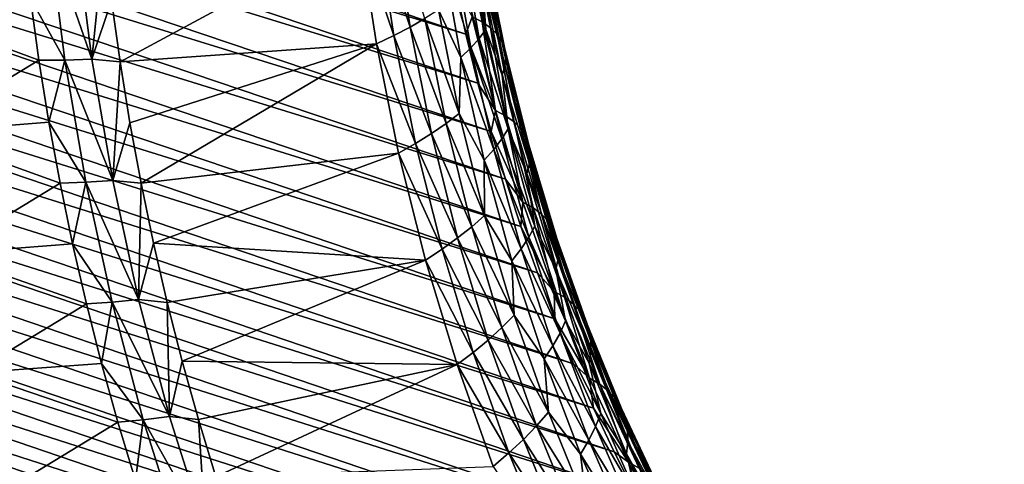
# Model space of a CAD drawing. Header units: metres. Extents: x -46 to 104, y -30 to 30.
# Tile 617 of 656: x 81.93 to 87.47, y -5.9 to -3.4. Entities that reach past the tile are written whole.
import ezdxf

# ---------------------------------------------------------------- set-up
doc = ezdxf.new("R2010")
doc.units = ezdxf.units.M
doc.layers.add('solid_26_000_502_XXX', color=7, linetype='CONTINUOUS')

msp = doc.modelspace()

# ---------------------------------------------------------------- linework, layer by layer
at = {"layer": 'solid_26_000_502_XXX'}
for points in [[(76.200562, -0.699247, 287.999847), (84.380432, -3.198432, 300.333527), (84.442299, -3.477107, 300.234985)], [(76.261185, -0.968341, 287.904083), (76.200562, -0.699247, 287.999847), (84.442299, -3.477107, 300.234985)], [(76.261185, -0.968341, 287.904083), (84.442299, -3.477107, 300.234985), (84.510521, -3.752856, 300.132477)], [(76.328026, -1.234541, 287.804413), (76.261185, -0.968341, 287.904083), (84.510521, -3.752856, 300.132477)], [(76.328026, -1.234541, 287.804413), (84.510521, -3.752856, 300.132477), (84.585045, -4.025484, 300.026093)], [(76.401031, -1.497653, 287.700989), (76.328026, -1.234541, 287.804413), (84.585045, -4.025484, 300.026093)], [(76.401031, -1.497653, 287.700989), (84.585045, -4.025484, 300.026093), (84.665817, -4.294798, 299.915894)], [(76.480164, -1.757486, 287.593811), (76.401031, -1.497653, 287.700989), (84.665817, -4.294798, 299.915894)], [(76.480164, -1.757486, 287.593811), (84.665817, -4.294798, 299.915894), (84.752777, -4.560607, 299.801971)], [(76.565346, -2.013851, 287.482971), (76.480164, -1.757486, 287.593811), (84.752777, -4.560607, 299.801971)], [(76.565346, -2.013851, 287.482971), (84.752777, -4.560607, 299.801971), (84.845871, -4.822723, 299.684387)], [(76.656532, -2.266561, 287.368591), (76.565346, -2.013851, 287.482971), (84.845871, -4.822723, 299.684387)], [(76.656532, -2.266561, 287.368591), (84.845871, -4.822723, 299.684387), (84.94503, -5.080961, 299.563232)], [(76.753639, -2.515433, 287.250732), (76.656532, -2.266561, 287.368591), (84.94503, -5.080961, 299.563232)], [(76.753639, -2.515433, 287.250732), (84.94503, -5.080961, 299.563232), (85.050186, -5.335137, 299.438599)], [(76.856613, -2.760286, 287.129456), (76.753639, -2.515433, 287.250732), (85.050186, -5.335137, 299.438599)], [(76.856613, -2.760286, 287.129456), (85.050186, -5.335137, 299.438599), (85.161263, -5.585072, 299.310577)], [(76.96537, -3.00094, 287.004913), (76.856613, -2.760286, 287.129456), (85.161263, -5.585072, 299.310577)], [(84.037971, -3.485246, 302.315674), (83.942383, -2.867525, 302.504456), (83.842712, -2.906638, 302.574738)], [(84.129395, -3.437576, 302.239441), (84.035225, -2.827457, 302.42572), (83.942383, -2.867525, 302.504456)], [(84.129395, -3.437576, 302.239441), (83.942383, -2.867525, 302.504456), (84.037971, -3.485246, 302.315674)], [(84.213165, -3.388882, 302.155426), (84.035225, -2.827457, 302.42572), (84.129395, -3.437576, 302.239441)], [(84.555801, -3.450633, 301.541016), (84.455032, -2.880675, 301.724182), (84.416855, -2.926292, 301.837708)], [(84.535583, -3.408588, 300.495178), (84.427681, -2.869027, 300.67749), (84.474091, -2.899776, 300.792847)], [(84.479103, -3.380091, 300.38382), (84.427681, -2.869027, 300.67749), (84.535583, -3.408588, 300.495178)], [(84.533875, -3.143804, 301.510834), (84.455032, -2.880675, 301.724182), (84.555801, -3.450633, 301.541016)], [(82.186165, -3.623782, 303.268219), (82.097328, -2.925799, 303.467865), (81.991142, -3.274765, 303.290771)], [(82.33757, -3.618776, 303.339325), (82.097328, -2.925799, 303.467865), (82.186165, -3.623782, 303.268219)], [(82.33757, -3.618776, 303.339325), (82.249496, -2.925843, 303.537415), (82.097328, -2.925799, 303.467865)], [(82.407272, -2.939707, 303.592346), (82.249496, -2.925843, 303.537415), (82.33757, -3.618776, 303.339325)], [(83.842712, -2.906638, 302.574738), (82.44809, -3.287965, 303.495239), (82.496269, -3.633951, 303.393341)], [(83.939789, -3.532172, 302.383362), (83.842712, -2.906638, 302.574738), (82.496269, -3.633951, 303.393341)], [(84.037971, -3.485246, 302.315674), (83.842712, -2.906638, 302.574738), (83.939789, -3.532172, 302.383362)], [(84.518959, -3.502383, 301.652405), (84.416855, -2.926292, 301.837708), (84.368576, -2.972508, 301.947113)], [(84.555801, -3.450633, 301.541016), (84.416855, -2.926292, 301.837708), (84.518959, -3.502383, 301.652405)], [(84.582458, -3.441201, 300.609863), (84.474091, -2.899776, 300.792847), (84.510399, -2.933787, 300.910919)], [(84.535583, -3.408588, 300.495178), (84.474091, -2.899776, 300.792847), (84.582458, -3.441201, 300.609863)], [(84.619377, -3.477698, 300.72699), (84.510399, -2.933787, 300.910919), (84.536346, -2.970869, 301.030762)], [(84.582458, -3.441201, 300.609863), (84.510399, -2.933787, 300.910919), (84.619377, -3.477698, 300.72699)], [(82.44809, -3.287965, 303.495239), (82.407272, -2.939707, 303.592346), (82.33757, -3.618776, 303.339325)], [(84.472092, -3.555101, 301.759521), (84.368576, -2.972508, 301.947113), (84.310555, -3.018989, 302.051514)], [(84.518959, -3.502383, 301.652405), (84.368576, -2.972508, 301.947113), (84.472092, -3.555101, 301.759521)], [(84.646088, -3.517878, 300.845673), (84.536346, -2.970869, 301.030762), (84.551743, -3.010718, 301.15155)], [(84.619377, -3.477698, 300.72699), (84.536346, -2.970869, 301.030762), (84.646088, -3.517878, 300.845673)], [(76.96537, -3.00094, 287.004913), (85.161263, -5.585072, 299.310577), (85.278175, -5.830588, 299.17923)], [(77.079834, -3.237222, 286.877106), (76.96537, -3.00094, 287.004913), (85.278175, -5.830588, 299.17923)], [(84.415543, -3.608406, 301.861572), (84.310555, -3.018989, 302.051514), (84.288673, -3.33952, 302.064301)], [(84.472092, -3.555101, 301.759521), (84.310555, -3.018989, 302.051514), (84.415543, -3.608406, 301.861572)], [(84.662399, -3.561412, 300.965118), (84.551743, -3.010718, 301.15155), (84.556473, -3.053029, 301.27243)], [(84.646088, -3.517878, 300.845673), (84.551743, -3.010718, 301.15155), (84.662399, -3.561412, 300.965118)], [(84.663391, -3.657195, 301.202667), (84.550499, -3.097498, 301.392456), (84.533875, -3.143804, 301.510834)], [(84.668182, -3.607962, 301.084381), (84.556473, -3.053029, 301.27243), (84.550499, -3.097498, 301.392456)], [(84.668182, -3.607962, 301.084381), (84.550499, -3.097498, 301.392456), (84.663391, -3.657195, 301.202667)], [(84.662399, -3.561412, 300.965118), (84.556473, -3.053029, 301.27243), (84.668182, -3.607962, 301.084381)], [(84.648071, -3.708756, 301.319061), (84.533875, -3.143804, 301.510834), (84.555801, -3.450633, 301.541016)], [(84.663391, -3.657195, 301.202667), (84.533875, -3.143804, 301.510834), (84.648071, -3.708756, 301.319061)], [(84.479103, -3.380091, 300.38382), (84.442299, -3.477107, 300.234985), (84.380432, -3.198432, 300.333527)], [(77.079834, -3.237222, 286.877106), (85.278175, -5.830588, 299.17923), (85.400848, -6.071513, 299.044678)], [(77.199921, -3.468959, 286.746216), (77.079834, -3.237222, 286.877106), (85.400848, -6.071513, 299.044678)], [(82.039612, -3.624831, 303.187836), (81.991142, -3.274765, 303.290771), (81.262306, -3.337437, 302.813751)], [(82.186165, -3.623782, 303.268219), (81.991142, -3.274765, 303.290771), (82.039612, -3.624831, 303.187836)], [(82.496269, -3.633951, 303.393341), (82.44809, -3.287965, 303.495239), (82.33757, -3.618776, 303.339325)], [(82.039612, -3.624831, 303.187836), (81.262306, -3.337437, 302.813751), (81.367828, -4.030915, 302.600494)], [(84.405785, -3.925011, 301.866425), (84.288673, -3.33952, 302.064301), (84.213165, -3.388882, 302.155426)], [(84.415543, -3.608406, 301.861572), (84.288673, -3.33952, 302.064301), (84.405785, -3.925011, 301.866425)], [(84.610046, -3.908012, 300.187347), (84.442299, -3.477107, 300.234985), (84.479103, -3.380091, 300.38382)], [(84.610046, -3.908012, 300.187347), (84.479103, -3.380091, 300.38382), (84.535583, -3.408588, 300.495178)], [(84.332024, -3.981534, 301.954926), (84.213165, -3.388882, 302.155426), (84.129395, -3.437576, 302.239441)], [(84.405785, -3.925011, 301.866425), (84.213165, -3.388882, 302.155426), (84.332024, -3.981534, 301.954926)], [(84.666893, -3.937706, 300.298218), (84.535583, -3.408588, 300.495178), (84.582458, -3.441201, 300.609863)], [(84.610046, -3.908012, 300.187347), (84.535583, -3.408588, 300.495178), (84.666893, -3.937706, 300.298218)], [(77.199921, -3.468959, 286.746216), (85.400848, -6.071513, 299.044678), (85.529198, -6.307675, 298.907013)], [(77.325546, -3.695983, 286.612274), (77.199921, -3.468959, 286.746216), (85.529198, -6.307675, 298.907013)], [(84.160439, -4.092654, 302.109741), (84.037971, -3.485246, 302.315674), (83.939789, -3.532172, 302.383362)], [(84.250046, -4.03755, 302.036224), (84.129395, -3.437576, 302.239441), (84.037971, -3.485246, 302.315674)], [(84.250046, -4.03755, 302.036224), (84.037971, -3.485246, 302.315674), (84.160439, -4.092654, 302.109741)], [(84.332024, -3.981534, 301.954926), (84.129395, -3.437576, 302.239441), (84.250046, -4.03755, 302.036224)], [(84.610046, -3.908012, 300.187347), (84.510521, -3.752856, 300.132477), (84.442299, -3.477107, 300.234985)], [(84.681282, -4.010362, 301.342255), (84.555801, -3.450633, 301.541016), (84.518959, -3.502383, 301.652405)], [(84.648071, -3.708756, 301.319061), (84.555801, -3.450633, 301.541016), (84.681282, -4.010362, 301.342255)], [(84.714325, -3.972134, 300.41214), (84.582458, -3.441201, 300.609863), (84.619377, -3.477698, 300.72699)], [(84.666893, -3.937706, 300.298218), (84.582458, -3.441201, 300.609863), (84.714325, -3.972134, 300.41214)], [(84.751991, -4.01105, 300.528259), (84.619377, -3.477698, 300.72699), (84.646088, -3.517878, 300.845673)], [(84.714325, -3.972134, 300.41214), (84.619377, -3.477698, 300.72699), (84.751991, -4.01105, 300.528259)], [(83.939789, -3.532172, 302.383362), (82.496269, -3.633951, 303.393341), (82.551758, -3.97718, 303.286743)], [(83.939789, -3.532172, 302.383362), (82.551758, -3.97718, 303.286743), (82.614525, -4.317626, 303.175507)], [(84.064148, -4.147215, 302.174561), (83.939789, -3.532172, 302.383362), (82.614525, -4.317626, 303.175507)], [(84.160439, -4.092654, 302.109741), (83.939789, -3.532172, 302.383362), (84.064148, -4.147215, 302.174561)], [(84.64608, -4.068095, 301.451294), (84.518959, -3.502383, 301.652405), (84.472092, -3.555101, 301.759521)], [(84.681282, -4.010362, 301.342255), (84.518959, -3.502383, 301.652405), (84.64608, -4.068095, 301.451294)], [(84.77964, -4.054244, 300.645691), (84.646088, -3.517878, 300.845673), (84.662399, -3.561412, 300.965118)], [(84.751991, -4.01105, 300.528259), (84.646088, -3.517878, 300.845673), (84.77964, -4.054244, 300.645691)], [(84.600967, -4.127155, 301.555908), (84.472092, -3.555101, 301.759521), (84.415543, -3.608406, 301.861572)], [(84.64608, -4.068095, 301.451294), (84.472092, -3.555101, 301.759521), (84.600967, -4.127155, 301.555908)], [(84.797058, -4.101364, 300.763641), (84.662399, -3.561412, 300.965118), (84.668182, -3.607962, 301.084381)], [(84.77964, -4.054244, 300.645691), (84.662399, -3.561412, 300.965118), (84.797058, -4.101364, 300.763641)], [(82.095451, -3.972356, 303.08017), (82.039612, -3.624831, 303.187836), (81.367828, -4.030915, 302.600494)], [(82.186165, -3.623782, 303.268219), (82.039612, -3.624831, 303.187836), (82.095451, -3.972356, 303.08017)], [(82.304283, -4.311685, 303.049683), (82.186165, -3.623782, 303.268219), (82.095451, -3.972356, 303.08017)], [(82.454659, -4.301726, 303.122467), (82.33757, -3.618776, 303.339325), (82.186165, -3.623782, 303.268219)], [(82.454659, -4.301726, 303.122467), (82.186165, -3.623782, 303.268219), (82.304283, -4.311685, 303.049683)], [(82.496269, -3.633951, 303.393341), (82.33757, -3.618776, 303.339325), (82.454659, -4.301726, 303.122467)], [(82.551758, -3.97718, 303.286743), (82.496269, -3.633951, 303.393341), (82.454659, -4.301726, 303.122467)], [(84.546257, -4.187115, 301.655334), (84.415543, -3.608406, 301.861572), (84.405785, -3.925011, 301.866425)], [(84.600967, -4.127155, 301.555908), (84.415543, -3.608406, 301.861572), (84.546257, -4.187115, 301.655334)], [(84.800758, -4.205907, 300.997559), (84.663391, -3.657195, 301.202667), (84.648071, -3.708756, 301.319061)], [(84.804115, -4.152039, 300.881195), (84.668182, -3.607962, 301.084381), (84.663391, -3.657195, 301.202667)], [(84.804115, -4.152039, 300.881195), (84.663391, -3.657195, 301.202667), (84.800758, -4.205907, 300.997559)], [(84.797058, -4.101364, 300.763641), (84.668182, -3.607962, 301.084381), (84.804115, -4.152039, 300.881195)], [(77.325546, -3.695983, 286.612274), (85.529198, -6.307675, 298.907013), (85.663124, -6.538907, 298.766327)], [(77.456612, -3.918128, 286.475403), (77.325546, -3.695983, 286.612274), (85.663124, -6.538907, 298.766327)], [(84.787025, -4.26258, 301.111816), (84.648071, -3.708756, 301.319061), (84.681282, -4.010362, 301.342255)], [(84.800758, -4.205907, 300.997559), (84.648071, -3.708756, 301.319061), (84.787025, -4.26258, 301.111816)], [(84.610046, -3.908012, 300.187347), (84.585045, -4.025484, 300.026093), (84.510521, -3.752856, 300.132477)], [(77.456612, -3.918128, 286.475403), (85.663124, -6.538907, 298.766327), (85.802536, -6.765045, 298.622711)], [(77.593025, -4.135234, 286.335693), (77.456612, -3.918128, 286.475403), (85.802536, -6.765045, 298.622711)], [(84.548302, -4.499167, 301.652679), (84.405785, -3.925011, 301.866425), (84.332024, -3.981534, 301.954926)], [(84.546257, -4.187115, 301.655334), (84.405785, -3.925011, 301.866425), (84.548302, -4.499167, 301.652679)], [(84.763985, -4.424155, 299.976746), (84.585045, -4.025484, 300.026093), (84.610046, -3.908012, 300.187347)], [(84.763985, -4.424155, 299.976746), (84.610046, -3.908012, 300.187347), (84.666893, -3.937706, 300.298218)], [(82.158638, -4.317124, 302.967773), (82.095451, -3.972356, 303.08017), (81.367828, -4.030915, 302.600494)], [(82.304283, -4.311685, 303.049683), (82.095451, -3.972356, 303.08017), (82.158638, -4.317124, 302.967773)], [(82.614525, -4.317626, 303.175507), (82.551758, -3.97718, 303.286743), (82.454659, -4.301726, 303.122467)], [(84.476662, -4.562662, 301.738312), (84.332024, -3.981534, 301.954926), (84.250046, -4.03755, 302.036224)], [(84.548302, -4.499167, 301.652679), (84.332024, -3.981534, 301.954926), (84.476662, -4.562662, 301.738312)], [(84.821266, -4.45501, 300.087097), (84.666893, -3.937706, 300.298218), (84.714325, -3.972134, 300.41214)], [(84.763985, -4.424155, 299.976746), (84.666893, -3.937706, 300.298218), (84.821266, -4.45501, 300.087097)], [(84.869354, -4.491195, 300.200195), (84.714325, -3.972134, 300.41214), (84.751991, -4.01105, 300.528259)], [(84.821266, -4.45501, 300.087097), (84.714325, -3.972134, 300.41214), (84.869354, -4.491195, 300.200195)], [(82.158638, -4.317124, 302.967773), (81.367828, -4.030915, 302.600494), (81.503838, -4.714325, 302.370056)], [(84.396858, -4.625808, 301.81665), (84.250046, -4.03755, 302.036224), (84.160439, -4.092654, 302.109741)], [(84.476662, -4.562662, 301.738312), (84.250046, -4.03755, 302.036224), (84.396858, -4.625808, 301.81665)], [(84.763985, -4.424155, 299.976746), (84.665817, -4.294798, 299.915894), (84.585045, -4.025484, 300.026093)], [(84.831131, -4.558403, 301.128357), (84.681282, -4.010362, 301.342255), (84.64608, -4.068095, 301.451294)], [(84.787025, -4.26258, 301.111816), (84.681282, -4.010362, 301.342255), (84.831131, -4.558403, 301.128357)], [(84.907898, -4.532454, 300.315247), (84.751991, -4.01105, 300.528259), (84.77964, -4.054244, 300.645691)], [(84.869354, -4.491195, 300.200195), (84.751991, -4.01105, 300.528259), (84.907898, -4.532454, 300.315247)], [(84.309456, -4.688148, 301.887177), (84.160439, -4.092654, 302.109741), (84.064148, -4.147215, 302.174561)], [(84.396858, -4.625808, 301.81665), (84.160439, -4.092654, 302.109741), (84.309456, -4.688148, 301.887177)], [(84.797897, -4.621948, 301.234863), (84.64608, -4.068095, 301.451294), (84.600967, -4.127155, 301.555908)], [(84.831131, -4.558403, 301.128357), (84.64608, -4.068095, 301.451294), (84.797897, -4.621948, 301.234863)], [(84.936638, -4.578568, 300.431335), (84.77964, -4.054244, 300.645691), (84.797058, -4.101364, 300.763641)], [(84.907898, -4.532454, 300.315247), (84.77964, -4.054244, 300.645691), (84.936638, -4.578568, 300.431335)], [(84.95536, -4.62916, 300.547668), (84.797058, -4.101364, 300.763641), (84.804115, -4.152039, 300.881195)], [(84.936638, -4.578568, 300.431335), (84.797058, -4.101364, 300.763641), (84.95536, -4.62916, 300.547668)], [(77.593025, -4.135234, 286.335693), (85.802536, -6.765045, 298.622711), (85.947342, -6.985929, 298.476288)], [(77.734688, -4.347141, 286.193268), (77.593025, -4.135234, 286.335693), (85.947342, -6.985929, 298.476288)], [(84.064148, -4.147215, 302.174561), (82.614525, -4.317626, 303.175507), (82.684532, -4.655081, 303.059692)], [(84.215477, -4.750136, 301.948914), (84.064148, -4.147215, 302.174561), (82.684532, -4.655081, 303.059692)], [(84.309456, -4.688148, 301.887177), (84.064148, -4.147215, 302.174561), (84.215477, -4.750136, 301.948914)], [(84.754875, -4.687167, 301.336792), (84.600967, -4.127155, 301.555908), (84.546257, -4.187115, 301.655334)], [(84.797897, -4.621948, 301.234863), (84.600967, -4.127155, 301.555908), (84.754875, -4.687167, 301.336792)], [(84.963913, -4.68383, 300.663391), (84.804115, -4.152039, 300.881195), (84.800758, -4.205907, 300.997559)], [(84.95536, -4.62916, 300.547668), (84.804115, -4.152039, 300.881195), (84.963913, -4.68383, 300.663391)], [(84.702362, -4.753589, 301.43338), (84.546257, -4.187115, 301.655334), (84.548302, -4.499167, 301.652679)], [(84.754875, -4.687167, 301.336792), (84.546257, -4.187115, 301.655334), (84.702362, -4.753589, 301.43338)], [(84.96225, -4.742188, 300.777649), (84.800758, -4.205907, 300.997559), (84.787025, -4.26258, 301.111816)], [(84.963913, -4.68383, 300.663391), (84.800758, -4.205907, 300.997559), (84.96225, -4.742188, 300.777649)], [(84.950371, -4.803812, 300.889618), (84.787025, -4.26258, 301.111816), (84.831131, -4.558403, 301.128357)], [(84.96225, -4.742188, 300.777649), (84.787025, -4.26258, 301.111816), (84.950371, -4.803812, 300.889618)], [(82.229118, -4.658923, 302.850769), (82.158638, -4.317124, 302.967773), (81.503838, -4.714325, 302.370056)], [(82.304283, -4.311685, 303.049683), (82.158638, -4.317124, 302.967773), (82.229118, -4.658923, 302.850769)], [(82.451385, -4.987815, 302.812744), (82.304283, -4.311685, 303.049683), (82.229118, -4.658923, 302.850769)], [(82.600479, -4.973017, 302.88739), (82.454659, -4.301726, 303.122467), (82.304283, -4.311685, 303.049683)], [(82.600479, -4.973017, 302.88739), (82.304283, -4.311685, 303.049683), (82.451385, -4.987815, 302.812744)], [(82.614525, -4.317626, 303.175507), (82.454659, -4.301726, 303.122467), (82.600479, -4.973017, 302.88739)], [(82.684532, -4.655081, 303.059692), (82.614525, -4.317626, 303.175507), (82.600479, -4.973017, 302.88739)], [(84.763985, -4.424155, 299.976746), (84.752777, -4.560607, 299.801971), (84.665817, -4.294798, 299.915894)], [(77.734688, -4.347141, 286.193268), (85.947342, -6.985929, 298.476288), (86.097427, -7.201404, 298.327148)], [(77.8815, -4.553697, 286.048187), (77.734688, -4.347141, 286.193268), (86.097427, -7.201404, 298.327148)], [(84.940521, -4.927183, 299.752625), (84.752777, -4.560607, 299.801971), (84.763985, -4.424155, 299.976746)], [(84.940521, -4.927183, 299.752625), (84.763985, -4.424155, 299.976746), (84.821266, -4.45501, 300.087097)], [(84.998306, -4.959156, 299.862396), (84.821266, -4.45501, 300.087097), (84.869354, -4.491195, 300.200195)], [(84.940521, -4.927183, 299.752625), (84.821266, -4.45501, 300.087097), (84.998306, -4.959156, 299.862396)], [(84.715851, -5.060498, 301.423553), (84.548302, -4.499167, 301.652679), (84.476662, -4.562662, 301.738312)], [(84.702362, -4.753589, 301.43338), (84.548302, -4.499167, 301.652679), (84.715851, -5.060498, 301.423553)], [(85.047142, -4.997036, 299.974609), (84.869354, -4.491195, 300.200195), (84.907898, -4.532454, 300.315247)], [(84.998306, -4.959156, 299.862396), (84.869354, -4.491195, 300.200195), (85.047142, -4.997036, 299.974609)], [(85.086685, -5.040553, 300.088501), (84.907898, -4.532454, 300.315247), (84.936638, -4.578568, 300.431335)], [(85.047142, -4.997036, 299.974609), (84.907898, -4.532454, 300.315247), (85.086685, -5.040553, 300.088501)], [(77.8815, -4.553697, 286.048187), (86.097427, -7.201404, 298.327148), (86.252693, -7.411316, 298.175415)], [(78.033348, -4.754749, 285.900604), (77.8815, -4.553697, 286.048187), (86.252693, -7.411316, 298.175415)], [(84.646706, -5.130749, 301.506104), (84.476662, -4.562662, 301.738312), (84.396858, -4.625808, 301.81665)], [(84.715851, -5.060498, 301.423553), (84.476662, -4.562662, 301.738312), (84.646706, -5.130749, 301.506104)], [(84.940521, -4.927183, 299.752625), (84.845871, -4.822723, 299.684387), (84.752777, -4.560607, 299.801971)], [(85.004967, -5.093333, 300.899902), (84.831131, -4.558403, 301.128357), (84.797897, -4.621948, 301.234863)], [(84.950371, -4.803812, 300.889618), (84.831131, -4.558403, 301.128357), (85.004967, -5.093333, 300.899902)], [(85.116684, -5.08948, 300.203156), (84.936638, -4.578568, 300.431335), (84.95536, -4.62916, 300.547668)], [(85.086685, -5.040553, 300.088501), (84.936638, -4.578568, 300.431335), (85.116684, -5.08948, 300.203156)], [(82.761772, -4.989443, 302.939301), (82.684532, -4.655081, 303.059692), (82.600479, -4.973017, 302.88739)], [(84.215477, -4.750136, 301.948914), (82.684532, -4.655081, 303.059692), (82.761772, -4.989443, 302.939301)], [(84.56945, -5.200806, 301.581268), (84.396858, -4.625808, 301.81665), (84.309456, -4.688148, 301.887177)], [(84.646706, -5.130749, 301.506104), (84.396858, -4.625808, 301.81665), (84.56945, -5.200806, 301.581268)], [(84.974014, -5.162494, 301.003693), (84.797897, -4.621948, 301.234863), (84.754875, -4.687167, 301.336792)], [(85.004967, -5.093333, 300.899902), (84.797897, -4.621948, 301.234863), (84.974014, -5.162494, 301.003693)], [(85.136894, -5.143419, 300.317749), (84.95536, -4.62916, 300.547668), (84.963913, -4.68383, 300.663391)], [(85.116684, -5.08948, 300.203156), (84.95536, -4.62916, 300.547668), (85.136894, -5.143419, 300.317749)], [(82.30687, -4.997543, 302.729187), (82.229118, -4.658923, 302.850769), (81.503838, -4.714325, 302.370056)], [(82.451385, -4.987815, 302.812744), (82.229118, -4.658923, 302.850769), (82.30687, -4.997543, 302.729187)], [(84.484642, -5.270159, 301.64859), (84.309456, -4.688148, 301.887177), (84.215477, -4.750136, 301.948914)], [(84.56945, -5.200806, 301.581268), (84.309456, -4.688148, 301.887177), (84.484642, -5.270159, 301.64859)], [(84.933403, -5.233666, 301.102722), (84.754875, -4.687167, 301.336792), (84.702362, -4.753589, 301.43338)], [(84.974014, -5.162494, 301.003693), (84.754875, -4.687167, 301.336792), (84.933403, -5.233666, 301.102722)], [(85.147163, -5.201939, 300.431519), (84.963913, -4.68383, 300.663391), (84.96225, -4.742188, 300.777649)], [(85.136894, -5.143419, 300.317749), (84.963913, -4.68383, 300.663391), (85.147163, -5.201939, 300.431519)], [(78.033348, -4.754749, 285.900604), (86.252693, -7.411316, 298.175415), (86.413025, -7.615516, 298.021149)], [(78.190125, -4.950153, 285.75061), (78.033348, -4.754749, 285.900604), (86.413025, -7.615516, 298.021149)], [(82.30687, -4.997543, 302.729187), (81.503838, -4.714325, 302.370056), (81.668007, -5.385259, 302.121948)], [(84.215477, -4.750136, 301.948914), (82.761772, -4.989443, 302.939301), (82.846207, -5.32056, 302.814423)], [(84.393372, -5.339339, 301.70697), (84.215477, -4.750136, 301.948914), (82.846207, -5.32056, 302.814423)], [(84.484642, -5.270159, 301.64859), (84.215477, -4.750136, 301.948914), (84.393372, -5.339339, 301.70697)], [(84.88343, -5.306334, 301.196289), (84.702362, -4.753589, 301.43338), (84.715851, -5.060498, 301.423553)], [(84.933403, -5.233666, 301.102722), (84.702362, -4.753589, 301.43338), (84.88343, -5.306334, 301.196289)], [(85.147423, -5.264622, 300.543549), (84.96225, -4.742188, 300.777649), (84.950371, -4.803812, 300.889618)], [(85.147163, -5.201939, 300.431519), (84.96225, -4.742188, 300.777649), (85.147423, -5.264622, 300.543549)], [(84.940521, -4.927183, 299.752625), (84.94503, -5.080961, 299.563232), (84.845871, -4.822723, 299.684387)], [(85.137672, -5.331017, 300.653076), (84.950371, -4.803812, 300.889618), (85.004967, -5.093333, 300.899902)], [(85.147423, -5.264622, 300.543549), (84.950371, -4.803812, 300.889618), (85.137672, -5.331017, 300.653076)], [(85.139206, -5.415792, 299.515472), (84.94503, -5.080961, 299.563232), (84.940521, -4.927183, 299.752625)], [(85.139206, -5.415792, 299.515472), (84.940521, -4.927183, 299.752625), (84.998306, -4.959156, 299.862396)], [(78.190125, -4.950153, 285.75061), (86.413025, -7.615516, 298.021149), (86.578316, -7.813861, 297.864502)], [(78.351715, -5.139767, 285.598328), (78.190125, -4.950153, 285.75061), (86.578316, -7.813861, 297.864502)], [(82.451385, -4.987815, 302.812744), (82.30687, -4.997543, 302.729187), (82.391823, -5.332775, 302.603149)], [(82.627106, -5.650509, 302.558014), (82.451385, -4.987815, 302.812744), (82.391823, -5.332775, 302.603149)], [(82.774673, -5.631001, 302.634674), (82.600479, -4.973017, 302.88739), (82.451385, -4.987815, 302.812744)], [(82.774673, -5.631001, 302.634674), (82.451385, -4.987815, 302.812744), (82.627106, -5.650509, 302.558014)], [(82.761772, -4.989443, 302.939301), (82.600479, -4.973017, 302.88739), (82.774673, -5.631001, 302.634674)], [(85.197548, -5.448837, 299.624634), (84.998306, -4.959156, 299.862396), (85.047142, -4.997036, 299.974609)], [(85.139206, -5.415792, 299.515472), (84.998306, -4.959156, 299.862396), (85.197548, -5.448837, 299.624634)], [(82.391823, -5.332775, 302.603149), (82.30687, -4.997543, 302.729187), (81.668007, -5.385259, 302.121948)], [(82.846207, -5.32056, 302.814423), (82.761772, -4.989443, 302.939301), (82.774673, -5.631001, 302.634674)], [(85.247231, -5.48834, 299.735962), (85.047142, -4.997036, 299.974609), (85.086685, -5.040553, 300.088501)], [(85.197548, -5.448837, 299.624634), (85.047142, -4.997036, 299.974609), (85.247231, -5.48834, 299.735962)], [(85.287903, -5.534023, 299.848602), (85.086685, -5.040553, 300.088501), (85.116684, -5.08948, 300.203156)], [(85.247231, -5.48834, 299.735962), (85.086685, -5.040553, 300.088501), (85.287903, -5.534023, 299.848602)], [(84.908005, -5.607546, 301.179688), (84.715851, -5.060498, 301.423553), (84.646706, -5.130749, 301.506104)], [(84.88343, -5.306334, 301.196289), (84.715851, -5.060498, 301.423553), (84.908005, -5.607546, 301.179688)], [(85.139206, -5.415792, 299.515472), (85.050186, -5.335137, 299.438599), (84.94503, -5.080961, 299.563232)], [(85.202332, -5.613759, 300.657501), (85.004967, -5.093333, 300.899902), (84.974014, -5.162494, 301.003693)], [(85.137672, -5.331017, 300.653076), (85.004967, -5.093333, 300.899902), (85.202332, -5.613759, 300.657501)], [(85.319298, -5.585647, 299.961731), (85.116684, -5.08948, 300.203156), (85.136894, -5.143419, 300.317749)], [(85.287903, -5.534023, 299.848602), (85.116684, -5.08948, 300.203156), (85.319298, -5.585647, 299.961731)], [(78.351715, -5.139767, 285.598328), (86.578316, -7.813861, 297.864502), (86.748444, -8.006209, 297.705597)], [(78.518005, -5.323451, 285.443817), (78.351715, -5.139767, 285.598328), (86.748444, -8.006209, 297.705597)], [(84.841705, -5.684315, 301.258911), (84.646706, -5.130749, 301.506104), (84.56945, -5.200806, 301.581268)], [(84.908005, -5.607546, 301.179688), (84.646706, -5.130749, 301.506104), (84.841705, -5.684315, 301.258911)], [(85.341187, -5.642794, 300.074524), (85.136894, -5.143419, 300.317749), (85.147163, -5.201939, 300.431519)], [(85.319298, -5.585647, 299.961731), (85.136894, -5.143419, 300.317749), (85.341187, -5.642794, 300.074524)], [(84.767372, -5.761037, 301.330719), (84.56945, -5.200806, 301.581268), (84.484642, -5.270159, 301.64859)], [(84.841705, -5.684315, 301.258911), (84.56945, -5.200806, 301.581268), (84.767372, -5.761037, 301.330719)], [(85.173965, -5.688321, 300.758392), (84.974014, -5.162494, 301.003693), (84.933403, -5.233666, 301.102722)], [(85.202332, -5.613759, 300.657501), (84.974014, -5.162494, 301.003693), (85.173965, -5.688321, 300.758392)], [(85.353378, -5.705004, 300.186188), (85.147163, -5.201939, 300.431519), (85.147423, -5.264622, 300.543549)], [(85.341187, -5.642794, 300.074524), (85.147163, -5.201939, 300.431519), (85.353378, -5.705004, 300.186188)], [(85.136093, -5.765217, 300.85437), (84.933403, -5.233666, 301.102722), (84.88343, -5.306334, 301.196289)], [(85.173965, -5.688321, 300.758392), (84.933403, -5.233666, 301.102722), (85.136093, -5.765217, 300.85437)], [(85.355804, -5.771833, 300.295868), (85.147423, -5.264622, 300.543549), (85.137672, -5.331017, 300.653076)], [(85.353378, -5.705004, 300.186188), (85.147423, -5.264622, 300.543549), (85.355804, -5.771833, 300.295868)], [(82.937775, -5.648173, 302.68515), (82.846207, -5.32056, 302.814423), (82.774673, -5.631001, 302.634674)], [(84.393372, -5.339339, 301.70697), (82.846207, -5.32056, 302.814423), (82.937775, -5.648173, 302.68515)], [(84.685532, -5.837154, 301.394592), (84.484642, -5.270159, 301.64859), (84.393372, -5.339339, 301.70697)], [(84.767372, -5.761037, 301.330719), (84.484642, -5.270159, 301.64859), (84.685532, -5.837154, 301.394592)], [(85.088989, -5.843891, 300.944702), (84.88343, -5.306334, 301.196289), (84.908005, -5.607546, 301.179688)], [(85.136093, -5.765217, 300.85437), (84.88343, -5.306334, 301.196289), (85.088989, -5.843891, 300.944702)], [(78.518005, -5.323451, 285.443817), (86.748444, -8.006209, 297.705597), (86.923286, -8.192426, 297.544495)], [(78.688873, -5.501073, 285.287262), (78.518005, -5.323451, 285.443817), (86.923286, -8.192426, 297.544495)], [(82.48394, -5.664411, 302.472687), (82.391823, -5.332775, 302.603149), (81.668007, -5.385259, 302.121948)], [(82.627106, -5.650509, 302.558014), (82.391823, -5.332775, 302.603149), (82.48394, -5.664411, 302.472687)], [(84.393372, -5.339339, 301.70697), (82.937775, -5.648173, 302.68515), (83.036339, -5.971766, 302.551666)], [(84.597351, -5.913263, 301.449402), (84.393372, -5.339339, 301.70697), (83.036339, -5.971766, 302.551666)], [(84.685532, -5.837154, 301.394592), (84.393372, -5.339339, 301.70697), (84.597351, -5.913263, 301.449402)], [(85.139206, -5.415792, 299.515472), (85.161263, -5.585072, 299.310577), (85.050186, -5.335137, 299.438599)], [(85.348442, -5.8428, 300.402802), (85.137672, -5.331017, 300.653076), (85.202332, -5.613759, 300.657501)], [(85.355804, -5.771833, 300.295868), (85.137672, -5.331017, 300.653076), (85.348442, -5.8428, 300.402802)], [(82.48394, -5.664411, 302.472687), (81.668007, -5.385259, 302.121948), (81.85994, -6.042147, 301.856781)], [(85.359528, -5.888715, 299.265991), (85.161263, -5.585072, 299.310577), (85.139206, -5.415792, 299.515472)], [(85.359528, -5.888715, 299.265991), (85.139206, -5.415792, 299.515472), (85.197548, -5.448837, 299.624634)], [(85.418488, -5.922781, 299.374512), (85.197548, -5.448837, 299.624634), (85.247231, -5.48834, 299.735962)], [(85.359528, -5.888715, 299.265991), (85.197548, -5.448837, 299.624634), (85.418488, -5.922781, 299.374512)], [(78.688873, -5.501073, 285.287262), (86.923286, -8.192426, 297.544495), (87.10273, -8.372377, 297.381348)], [(78.864189, -5.672503, 285.128723), (78.688873, -5.501073, 285.287262), (87.10273, -8.372377, 297.381348)], [(85.469101, -5.963833, 299.484863), (85.247231, -5.48834, 299.735962), (85.287903, -5.534023, 299.848602)], [(85.418488, -5.922781, 299.374512), (85.247231, -5.48834, 299.735962), (85.469101, -5.963833, 299.484863)], [(85.511009, -6.01158, 299.596222), (85.287903, -5.534023, 299.848602), (85.319298, -5.585647, 299.961731)], [(85.469101, -5.963833, 299.484863), (85.287903, -5.534023, 299.848602), (85.511009, -6.01158, 299.596222)], [(85.359528, -5.888715, 299.265991), (85.278175, -5.830588, 299.17923), (85.161263, -5.585072, 299.310577)], [(85.543961, -6.065774, 299.707733), (85.319298, -5.585647, 299.961731), (85.341187, -5.642794, 300.074524)], [(85.511009, -6.01158, 299.596222), (85.319298, -5.585647, 299.961731), (85.543961, -6.065774, 299.707733)], [(82.627106, -5.650509, 302.558014), (82.48394, -5.664411, 302.472687), (82.583153, -5.992247, 302.337921)], [(82.831009, -6.298136, 302.286102), (82.627106, -5.650509, 302.558014), (82.583153, -5.992247, 302.337921)], [(82.976814, -6.274065, 302.364899), (82.774673, -5.631001, 302.634674), (82.627106, -5.650509, 302.558014)], [(82.976814, -6.274065, 302.364899), (82.627106, -5.650509, 302.558014), (82.831009, -6.298136, 302.286102)], [(82.937775, -5.648173, 302.68515), (82.774673, -5.631001, 302.634674), (82.976814, -6.274065, 302.364899)], [(83.036339, -5.971766, 302.551666), (82.937775, -5.648173, 302.68515), (82.976814, -6.274065, 302.364899)], [(85.124252, -6.138892, 300.921692), (84.908005, -5.607546, 301.179688), (84.841705, -5.684315, 301.258911)], [(85.088989, -5.843891, 300.944702), (84.908005, -5.607546, 301.179688), (85.124252, -6.138892, 300.921692)], [(85.422714, -6.118326, 300.401794), (85.202332, -5.613759, 300.657501), (85.173965, -5.688321, 300.758392)], [(85.348442, -5.8428, 300.402802), (85.202332, -5.613759, 300.657501), (85.422714, -6.118326, 300.401794)], [(85.567696, -6.125978, 299.818604), (85.341187, -5.642794, 300.074524), (85.353378, -5.705004, 300.186188)], [(85.543961, -6.065774, 299.707733), (85.341187, -5.642794, 300.074524), (85.567696, -6.125978, 299.818604)], [(78.864189, -5.672503, 285.128723), (87.10273, -8.372377, 297.381348), (87.286636, -8.545938, 297.216278)], [(79.043839, -5.837617, 284.968323), (78.864189, -5.672503, 285.128723), (87.286636, -8.545938, 297.216278)], [(82.583153, -5.992247, 302.337921), (82.48394, -5.664411, 302.472687), (81.85994, -6.042147, 301.856781)], [(85.061157, -6.221915, 300.997406), (84.841705, -5.684315, 301.258911), (84.767372, -5.761037, 301.330719)], [(85.124252, -6.138892, 300.921692), (84.841705, -5.684315, 301.258911), (85.061157, -6.221915, 300.997406)], [(85.397224, -6.198054, 300.499603), (85.173965, -5.688321, 300.758392), (85.136093, -5.765217, 300.85437)], [(85.422714, -6.118326, 300.401794), (85.173965, -5.688321, 300.758392), (85.397224, -6.198054, 300.499603)], [(85.582016, -6.191704, 299.92807), (85.353378, -5.705004, 300.186188), (85.355804, -5.771833, 300.295868)], [(85.567696, -6.125978, 299.818604), (85.353378, -5.705004, 300.186188), (85.582016, -6.191704, 299.92807)], [(84.990097, -6.305032, 301.065613), (84.767372, -5.761037, 301.330719), (84.685532, -5.837154, 301.394592)], [(85.061157, -6.221915, 300.997406), (84.767372, -5.761037, 301.330719), (84.990097, -6.305032, 301.065613)], [(85.362396, -6.280425, 300.592346), (85.136093, -5.765217, 300.85437), (85.088989, -5.843891, 300.944702)], [(85.397224, -6.198054, 300.499603), (85.136093, -5.765217, 300.85437), (85.362396, -6.280425, 300.592346)], [(85.586838, -6.262483, 300.035278), (85.355804, -5.771833, 300.295868), (85.348442, -5.8428, 300.402802)], [(85.582016, -6.191704, 299.92807), (85.355804, -5.771833, 300.295868), (85.586838, -6.262483, 300.035278)], [(79.043839, -5.837617, 284.968323), (87.286636, -8.545938, 297.216278), (87.474876, -8.712982, 297.049347)], [(79.227669, -5.996295, 284.806183), (79.043839, -5.837617, 284.968323), (87.474876, -8.712982, 297.049347)], [(84.911591, -6.387638, 301.125854), (84.685532, -5.837154, 301.394592), (84.597351, -5.913263, 301.449402)], [(84.990097, -6.305032, 301.065613), (84.685532, -5.837154, 301.394592), (84.911591, -6.387638, 301.125854)], [(85.318504, -6.364841, 300.67926), (85.088989, -5.843891, 300.944702), (85.124252, -6.138892, 300.921692)], [(85.362396, -6.280425, 300.592346), (85.088989, -5.843891, 300.944702), (85.318504, -6.364841, 300.67926)], [(85.359528, -5.888715, 299.265991), (85.400848, -6.071513, 299.044678), (85.278175, -5.830588, 299.17923)], [(85.582115, -6.337806, 300.139465), (85.348442, -5.8428, 300.402802), (85.422714, -6.118326, 300.401794)], [(85.586838, -6.262483, 300.035278), (85.348442, -5.8428, 300.402802), (85.582115, -6.337806, 300.139465)], [(85.600899, -6.344727, 299.004761), (85.400848, -6.071513, 299.044678), (85.359528, -5.888715, 299.265991)], [(85.600899, -6.344727, 299.004761), (85.359528, -5.888715, 299.265991), (85.418488, -5.922781, 299.374512)]]:
    msp.add_3dface(points, dxfattribs=at)

doc.saveas('drawing.dxf')
